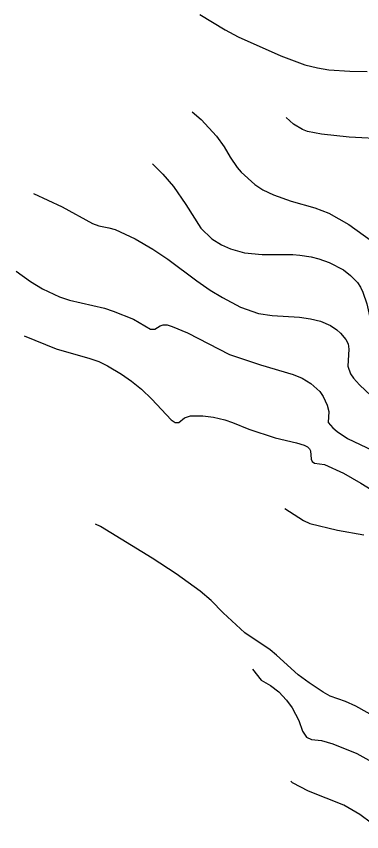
# Model space of a CAD drawing. Extents: x -645676 to -642474, y -1077513 to -1072613.
# Drawn here: x -644930 to -644532, y -1077419 to -1076482 of the extents above; entities that cross this region are included whole.
import ezdxf

# ---------------------------------------------------------------- set-up
doc = ezdxf.new("R2010")
doc.units = 0
doc.layers.add('VRSTEVNICE', color=7, linetype='Continuous')

msp = doc.modelspace()

# ---------------------------------------------------------------- linework, layer by layer
at = {"layer": 'VRSTEVNICE'}
for points in [[(-644718.71, -1076479.86), (-644689.75, -1076497.52), (-644674.69, -1076505.49), (-644625.45, -1076527.21), (-644597.93, -1076537.78), (-644583.45, -1076541.26), (-644570.42, -1076543.29), (-644546.09, -1076544.74), (-644526.39, -1076545.17)], [(-644727.69, -1076591.66), (-644717.27, -1076600.49), (-644699.6, -1076619.61), (-644690.76, -1076631.77), (-644683.81, -1076643.65), (-644675.7, -1076655.81), (-644671.36, -1076661.03), (-644655.72, -1076675.22), (-644646.3, -1076681.3), (-644634.14, -1076687.1), (-644613.86, -1076694.19), (-644586.35, -1076702.16), (-644570.42, -1076708.24), (-644547.25, -1076721.13), (-644521.18, -1076740.1)], [(-644503.51, -1076622.94), (-644546.96, -1076620.62), (-644578.82, -1076617.15), (-644594.75, -1076614.11), (-644600.54, -1076612.08), (-644610.97, -1076606), (-644619.37, -1076598.03)], [(-644773.46, -1076651.61), (-644761.29, -1076663.49), (-644749.13, -1076677.39), (-644734.79, -1076698.25), (-644717.55, -1076725.33), (-644704.96, -1076737.78), (-644693.95, -1076744.59), (-644683.67, -1076749.22), (-644667.45, -1076753.71), (-644647.17, -1076755.74), (-644611.84, -1076755.74), (-644603.73, -1076756.32), (-644590.69, -1076758.35), (-644582, -1076760.52), (-644569.84, -1076764.72), (-644553.62, -1076773.12), (-644545.22, -1076779.64), (-644537.25, -1076788.04), (-644533.92, -1076793.25), (-644531.31, -1076798.9), (-644526.68, -1076812.22), (-644521.47, -1076835.1), (-644518.14, -1076843.79)], [(-644910.17, -1076685.5), (-644877.15, -1076700.71), (-644842.39, -1076720.12), (-644835.15, -1076722.58), (-644823.56, -1076724.89), (-644816.32, -1076727.07), (-644793.15, -1076737.49), (-644772.88, -1076749.37), (-644755.5, -1076761.1), (-644722.48, -1076786.01), (-644706.84, -1076796.73), (-644692.94, -1076805.27), (-644672.08, -1076816.28), (-644651.23, -1076823.52), (-644635.59, -1076825.83), (-644604.02, -1076827.72), (-644591.56, -1076829.46), (-644579.97, -1076832.21), (-644568.39, -1076837.27), (-644561.15, -1076842.2), (-644556.8, -1076845.97), (-644550.72, -1076853.5), (-644548.26, -1076858.27), (-644547.25, -1076864.36), (-644548.4, -1076884.05), (-644545.36, -1076892.74), (-644541.89, -1076897.96), (-644535.23, -1076905.34), (-644521.61, -1076918.09)], [(-644930.15, -1076774.86), (-644913.93, -1076786.73), (-644900.03, -1076795.13), (-644880.33, -1076804.26), (-644868.75, -1076808.17), (-644828.78, -1076817.44), (-644818.64, -1076820.62), (-644795.18, -1076830.03), (-644775.48, -1076841.48), (-644770.7, -1076841.62), (-644764.48, -1076837.56), (-644761, -1076836.41), (-644756.37, -1076836.7), (-644750.57, -1076838.29), (-644733.2, -1076845.82), (-644684.68, -1076870.73), (-644648.92, -1076882.42), (-644611.26, -1076893.61), (-644601.12, -1076897.96), (-644590.98, -1076904.04), (-644580.84, -1076913.02), (-644576.79, -1076918.81), (-644572.15, -1076928.95), (-644570.42, -1076936.19), (-644571.14, -1076948.64), (-644565.93, -1076955.01), (-644560.86, -1076959.22), (-644548.69, -1076967.03), (-644519.73, -1076981.08)], [(-644921.03, -1076849.2), (-644884.39, -1076864.07), (-644845.29, -1076875.07), (-644835.15, -1076878.69), (-644825.01, -1076883.47), (-644809.08, -1076893.18), (-644797.5, -1076901.29), (-644785.91, -1076910.55), (-644774.04, -1076922), (-644752.02, -1076945.6), (-644747.39, -1076948.93), (-644743.19, -1076948.64), (-644736.67, -1076943.57), (-644729.72, -1076941.26), (-644715.53, -1076940.97), (-644703.07, -1076942.71), (-644690.04, -1076945.89), (-644681.35, -1076948.79), (-644662.52, -1076956.46), (-644632.11, -1076966.6), (-644607.49, -1076972.1), (-644598.8, -1076974.86), (-644594.89, -1076976.88), (-644592.57, -1076979.2), (-644591.56, -1076981.37), (-644590.69, -1076990.93), (-644589.68, -1076993.54), (-644586.93, -1076995.56), (-644575.34, -1076997.01), (-644553.62, -1077007.15), (-644533.34, -1077018.45), (-644521.76, -1077025.83)], [(-644621.1, -1077047.56), (-644599.38, -1077061.31), (-644592.14, -1077064.79), (-644560.28, -1077072.61), (-644529.87, -1077077.82)], [(-644516.54, -1077287.38), (-644539.43, -1077274.93), (-644551.01, -1077269.57), (-644568.68, -1077263.2), (-644576.93, -1077258.71), (-644593.01, -1077248.13), (-644605.75, -1077238.72), (-644630.52, -1077216.27), (-644638.05, -1077210.19), (-644666.87, -1077190.49), (-644692.07, -1077167.47), (-644705.82, -1077153.56), (-644718.42, -1077142.85), (-644745.94, -1077122.72), (-644773.75, -1077104.62), (-644833.12, -1077068.26), (-644838.92, -1077065.66)], [(-644658.18, -1077232.49), (-644648.33, -1077244.8), (-644637.32, -1077251.17), (-644628.06, -1077258.42), (-644619.08, -1077267.97), (-644612.7, -1077276.66), (-644605.03, -1077291.29), (-644600.54, -1077303.46), (-644596.05, -1077310.55), (-644590.4, -1077313.01), (-644578.82, -1077314.46), (-644565.78, -1077318.23), (-644538.27, -1077329.23), (-644524.36, -1077337.05)], [(-644507.71, -1077419.17), (-644534.65, -1077399.47), (-644553.04, -1077388.61), (-644593.59, -1077372.53), (-644611.98, -1077362.98), (-644614.15, -1077361.09)]]:
    msp.add_lwpolyline(points, dxfattribs=at)

doc.saveas('drawing.dxf')
